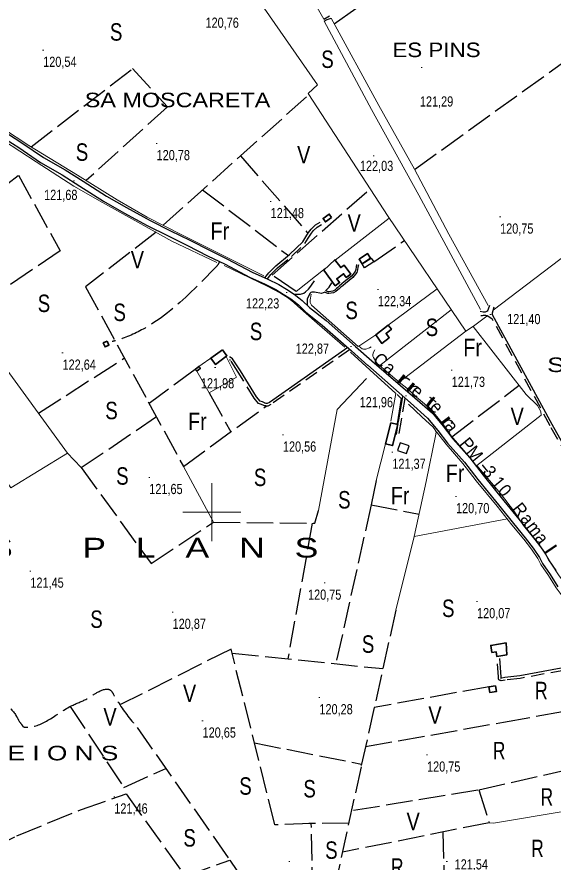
# Model space of a CAD drawing. Extents: x 483847 to 488453, y 4383581 to 4386795.
# Drawn here: x 486832 to 487293, y 4385199 to 4385926 of the extents above; entities that cross this region are included whole.
import ezdxf
from ezdxf.enums import TextEntityAlignment as Align

# ---------------------------------------------------------------- set-up
doc = ezdxf.new("R2010")
doc.units = 0
doc.header["$LTSCALE"] = 3.8
doc.linetypes.add('LONG_DASHED', pattern=[7.5, 6, -1.5])
doc.linetypes.add('MEDIUM_DASHED', pattern=[4.5, 3, -1.5])
for name, color, linetype, lineweight in [('1', 7, 'Continuous', 13), ('21', 7, 'Continuous', 25), ('25', 7, 'LONG_DASHED', 25), ('36', 7, 'Continuous', 25), ('38', 7, 'Continuous', 25), ('47', 7, 'Continuous', 35), ('51', 7, 'Continuous', 13), ('7', 7, 'Continuous', 13)]:
    doc.layers.add(name, color=color, linetype=linetype, lineweight=lineweight)
doc.layers.add('31', color=7, linetype='Continuous')
doc.layers.add('5', color=7, linetype='Continuous')

msp = doc.modelspace()

# ---------------------------------------------------------------- linework, layer by layer
at = {"layer": '1'}
for p, q in [((487000, 4385525), (487000, 4385475)), ((486975, 4385500), (487025, 4385500))]:
    msp.add_line(p, q, dxfattribs=at)
at = {"layer": '21'}
for points in [[(487129.02, 4385713.43), (487136.9, 4385718.34), (487139.03, 4385714.91), (487131.15, 4385710.01)], [(487159.52, 4385552.91), (487167.21, 4385550.27), (487169.48, 4385556.9), (487161.79, 4385559.54)]]:
    msp.add_lwpolyline(points, close=True, dxfattribs=at)
at = {"layer": '25'}
for p, q in [((487105.17, 4385919.43), (487269.58, 4386038.16)), ((487174.13, 4385794.46), (487349.09, 4385920.48)), ((486958.08, 4385746.45), (487083.45, 4385858.78)), ((487024.64, 4385806.09), (487082.56, 4385739.43)), ((486992.08, 4385776.91), (487065.7, 4385720.47)), ((487139.03, 4385714.91), (487165.39, 4385733.49)), ((486850.98, 4385584.87), (486924.84, 4385632.45)), ((486985.74, 4385622.61), (486946.13, 4385593.44)), ((487206.28, 4385564.77), (487263.94, 4385608.99)), ((486997.55, 4385602.35), (487016.29, 4385568.97)), ((487136.79, 4385506.19), (487106.51, 4385369.66)), ((487086.2, 4385490.55), (487065.31, 4385373.93)), ((487017.31, 4385378.9), (487146.88, 4385365.47)), ((487238.1, 4385349.91), (487139.48, 4385332.09)), ((486935.73, 4385315.02), (487015.67, 4385200.72)), ((487036.53, 4385301.71), (487128.68, 4385283.38)), ((487238.15, 4385233.1), (487112.13, 4385207.71)), ((487117.62, 4385232.82), (487083.23, 4385232.3)), ((487198.42, 4385225.1), (487200.16, 4385159.03))]:
    msp.add_line(p, q, dxfattribs=at)
for points in [[(486844.84, 4385813.88), (486931.75, 4385881.08), (486961.75, 4385848.31), (486892.08, 4385784.96)], [(486747.4, 4385723.47), (486833.87, 4385789.51), (486869.63, 4385724.39), (486789.62, 4385670.39), (486814.77, 4385634.54)], [(487072.33, 4385689.68), (487051.9, 4385703.62), (487136.05, 4385777.81)], [(486952.15, 4385740.4), (486891.4, 4385693.69), (486945.36, 4385594.85), (486975.56, 4385539.19), (487046.63, 4385591.15)], [(486875.73, 4385550.9), (486887.75, 4385538.2), (486952.31, 4385582.05)], [(486887.75, 4385538.2), (486947.87, 4385455.77), (487001.41, 4385491.3), (487088.39, 4385490.52), (487091.55, 4385501.51)], [(487141.29, 4385527.06), (487136.79, 4385506.19), (487177.97, 4385498.19)], [(487158, 4385415.69), (487128.16, 4385281.05), (487098.4, 4385144.93)], [(487087.4, 4385143.51), (487085.44, 4385232.37), (487054.06, 4385231.24), (487016.45, 4385382.3), (486921.53, 4385334.57)], [(487132.03, 4385298.48), (487250.64, 4385319.52), (487365.33, 4385340.15)], [(486878.27, 4385333.03), (486924.33, 4385263.26), (486960.38, 4385279.79)], [(487229.4, 4385261.37), (487345.71, 4385287.92), (487334.22, 4385334.55)], [(486784.88, 4385197.95), (486832.42, 4385221.88), (486887.14, 4385244.21), (486926.28, 4385257.91), (486977.19, 4385187.02), (487015.51, 4385200.95), (487056.56, 4385139.53)], [(487121.62, 4385243.78), (487229.4, 4385261.37), (487238.15, 4385233.1), (487238.15, 4385233.33)]]:
    msp.add_lwpolyline(points, dxfattribs=at)
at = {"layer": '36'}
for points in [[(486817.65, 4385823.74), (486834.02, 4385813.25), (486852.64, 4385800.54), (486871.33, 4385789.79), (486886.69, 4385780.11), (486906.79, 4385767.31), (486924.22, 4385757.28), (486944.54, 4385746.26), (486962.36, 4385737.33), (486978.95, 4385729.07), (486996.26, 4385720.26), (487011.28, 4385712.94), (487032.42, 4385701.79), (487045.82, 4385695.72), (487055.01, 4385691.14), (487061.37, 4385687.37), (487067.84, 4385683.2), (487071.58, 4385680.27), (487074.28, 4385678), (487080.56, 4385672.07), (487094.87, 4385660.71), (487120.03, 4385638.46), (487134.03, 4385626.1)], [(486820.36, 4385827.94), (486836.78, 4385817.42), (486855.3, 4385804.78), (486873.91, 4385794.07), (486889.37, 4385784.33), (486909.38, 4385771.58), (486926.66, 4385761.64), (486946.85, 4385750.69), (486964.59, 4385741.8), (486981.2, 4385733.53), (486998.49, 4385724.73), (487013.54, 4385717.39), (487034.62, 4385706.28), (487047.97, 4385700.24), (487057.41, 4385695.53), (487064, 4385691.62), (487070.75, 4385687.27), (487074.73, 4385684.15), (487077.6, 4385681.73), (487083.83, 4385675.85), (487098.08, 4385664.55), (487123.34, 4385642.2), (487137.34, 4385629.84)], [(487133.89, 4385626.23), (487170.51, 4385593.8), (487185.28, 4385580.75), (487194.21, 4385570.25), (487202.54, 4385559.33), (487217.08, 4385542.91), (487228.5, 4385527.97), (487246.35, 4385506.1), (487259.1, 4385490.16), (487269.28, 4385477.79), (487275.98, 4385469.12), (487281.5, 4385461), (487284.13, 4385455.86), (487290.6, 4385446.47), (487297.35, 4385435.87)], [(487137.34, 4385629.84), (487174.37, 4385598.25), (487189.49, 4385584.88), (487198.79, 4385573.94), (487207.09, 4385563.07), (487221.62, 4385546.65), (487233.12, 4385531.62), (487250.93, 4385509.8), (487263.67, 4385493.87), (487273.88, 4385481.46), (487280.75, 4385472.58), (487286.58, 4385464.01), (487289.2, 4385458.89), (487295.51, 4385449.72)]]:
    msp.add_lwpolyline(points, dxfattribs=at)
at = {"layer": '38'}
for p, q in [((487096.12, 4385923.65), (487101.02, 4385926.32)), ((487159.21, 4385572.82), (487158.23, 4385566.59))]:
    msp.add_line(p, q, dxfattribs=at)
at = {"layer": '38', "linetype": 'MEDIUM_DASHED'}
for points in [[(487096.46, 4385921.94), (487098.19, 4385922.89), (487102.43, 4385924.42)], [(487047.84, 4385700.3), (487050.6, 4385704.03), (487056.47, 4385709.95), (487068.29, 4385719.52), (487079.99, 4385730.82), (487082.8, 4385735.31), (487085.05, 4385738.96), (487087.07, 4385741.61), (487090.53, 4385744.98), (487094.19, 4385746.99)], [(487125.87, 4385712.43), (487125.54, 4385710.56), (487125.13, 4385708.21), (487124.88, 4385707.09), (487124.56, 4385706.02), (487121.19, 4385701.62), (487114.78, 4385696.53), (487112.73, 4385694.84), (487110.8, 4385693.32), (487110.11, 4385692.64), (487109.39, 4385691.87), (487108.18, 4385690.85), (487106.43, 4385689.45), (487104.48, 4385688.34), (487100.56, 4385687.73), (487099.49, 4385687.86), (487097.32, 4385688.7), (487096.92, 4385688.86)], [(487372.56, 4385428.3), (487290.65, 4385574.18), (487240.83, 4385666.1)], [(487118.13, 4385639.5), (487050.53, 4385592.33), (487047.98, 4385591.1), (487047, 4385591.1), (487046.25, 4385591.2), (487045.24, 4385591.37), (487044.7, 4385591.48), (487044.14, 4385591.79), (487043.12, 4385592.31), (487042.67, 4385592.51), (487040.14, 4385593.36), (487036.36, 4385597.82), (487022.62, 4385620.13), (487016.14, 4385630.15), (487015.17, 4385630.73), (487015.08, 4385630.73)], [(487165.7, 4385597.53), (487162.5, 4385578.88), (487160.51, 4385566.23)], [(487335.98, 4385370.16), (487264.94, 4385357.14), (487252.08, 4385355.53), (487248.57, 4385354.94), (487248.17, 4385355.16), (487247.23, 4385355.41), (487246.78, 4385355.74), (487246.6, 4385355.94), (487246.39, 4385356.49), (487246.18, 4385358.31), (487245.05, 4385373.95)]]:
    msp.add_lwpolyline(points, dxfattribs=at)
at = {"layer": '38'}
for points in [[(487045.63, 4385701.3), (487048.8, 4385705.58), (487054.88, 4385711.71), (487066.72, 4385721.29), (487078.13, 4385732.32), (487080.78, 4385736.56), (487083.1, 4385740.31), (487085.29, 4385743.19), (487089.11, 4385746.9), (487093.05, 4385749.07)], [(487124.33, 4385712.7), (487124, 4385710.83), (487123.6, 4385708.52), (487123.36, 4385707.49), (487123.14, 4385706.74), (487120.07, 4385702.73), (487113.8, 4385697.74), (487111.75, 4385696.05), (487109.77, 4385694.49), (487108.99, 4385693.74), (487108.31, 4385693.01), (487107.19, 4385692.06), (487105.55, 4385690.75), (487103.96, 4385689.84), (487100.53, 4385689.31), (487099.87, 4385689.39), (487097.89, 4385690.16), (487097.95, 4385690.14)], [(487070.82, 4385687.22), (487072.15, 4385687.2), (487075.37, 4385687.16), (487076.05, 4385687.15), (487078.91, 4385688.08), (487080.58, 4385689.18), (487083.09, 4385691.7), (487084.09, 4385693.03), (487087.61, 4385697.79), (487088.22, 4385698.68)], [(487097.95, 4385690.14), (487098.23, 4385690.66), (487099.07, 4385691.54), (487100.82, 4385693.17), (487102.98, 4385697.04)], [(487096.92, 4385688.86), (487094.07, 4385687.79), (487092.65, 4385688.11), (487089.73, 4385688.68), (487088.16, 4385689), (487087.63, 4385689.08), (487085.83, 4385688.96), (487084.92, 4385688.59), (487084.39, 4385688.08), (487081.77, 4385683.39), (487081.75, 4385681.89), (487081.73, 4385680.16), (487081.9, 4385677.68)], [(487230.64, 4385672.63), (487233.03, 4385672.07), (487235.21, 4385672.18), (487236.34, 4385672.54), (487236.95, 4385673.29), (487238.43, 4385677.02), (487238.89, 4385677.91)], [(487374.17, 4385429.43), (487292.36, 4385575.13), (487241.17, 4385669.57), (487241.11, 4385669.85), (487241.08, 4385671.09), (487242.47, 4385676.36)], [(487231.19, 4385669.02), (487232.39, 4385669.07), (487233.44, 4385669.13), (487233.97, 4385669.13), (487234.64, 4385669.12), (487235.39, 4385669.11), (487236.59, 4385668.86), (487237.04, 4385668.71), (487240.83, 4385666.1)], [(487116.82, 4385641.38), (487049.37, 4385594.31), (487047.46, 4385593.39), (487047.16, 4385593.39), (487046.59, 4385593.46), (487045.67, 4385593.61), (487045.5, 4385593.65), (487045.21, 4385593.81), (487044.11, 4385594.37), (487043.5, 4385594.64), (487041.47, 4385595.33), (487038.22, 4385599.16), (487024.55, 4385621.35), (487017.77, 4385631.83), (487015.8, 4385633.02), (487015.08, 4385633.02)], [(487163.67, 4385599.38), (487160.22, 4385579.25), (487159.6, 4385575.32)], [(487335.57, 4385372.41), (487264.59, 4385359.4), (487251.74, 4385357.79), (487248.98, 4385357.33), (487249.03, 4385357.3), (487248.23, 4385357.51), (487248.34, 4385357.43), (487248.59, 4385357.15), (487248.63, 4385357.05), (487248.46, 4385358.53), (487247.34, 4385374.11)]]:
    msp.add_lwpolyline(points, dxfattribs=at)
at = {"layer": '38', "linetype": 'LONG_DASHED'}
for points in [[(487006.37, 4385715.31), (487005.43, 4385712.99), (487004.14, 4385711.44), (486918.21, 4385647.61), (486914.36, 4385646.54)], [(486746.04, 4385447.1), (486749.62, 4385444.73), (486764.95, 4385419.9), (486780.94, 4385394.6), (486795.76, 4385376.38), (486800.03, 4385370.77), (486814.22, 4385350.23), (486822.65, 4385336.38), (486832.16, 4385324.46), (486835.16, 4385319.24), (486836.93, 4385316.89), (486837.74, 4385315.83), (486840.43, 4385315.19), (486842.53, 4385315.23), (486879.87, 4385333.83), (486893.31, 4385339.94), (486901.87, 4385345.22), (486912.92, 4385346.94), (486915.2, 4385343.83), (486931.15, 4385320.49), (486935.73, 4385315.02)]]:
    msp.add_spline(points, degree=3, dxfattribs=at)
at = {"layer": '47'}
for points in [[(487102.88, 4385753.09), (487097.58, 4385749.37), (487095.52, 4385752.3), (487100.82, 4385756.02)], [(487136.3, 4385718.32), (487129.02, 4385713.43), (487126.45, 4385717.26), (487133.73, 4385722.15)], [(487096.16, 4385708.02), (487105.94, 4385694.45), (487109.71, 4385697.18), (487107.28, 4385700.52), (487113.18, 4385704.82), (487115.47, 4385701.66), (487119.34, 4385704.47), (487113.64, 4385712.31), (487110.67, 4385710.15), (487105.76, 4385716.89)], [(487140.76, 4385652.38), (487151.46, 4385660.63), (487154.21, 4385657.05), (487149.61, 4385653.52), (487152.41, 4385649.85), (487145.99, 4385644.97)], [(486910.09, 4385646.83), (486906.72, 4385645.31), (486908.22, 4385641.98), (486911.59, 4385643.5)], [(487009.11, 4385639.56), (486999.13, 4385632.2), (487003, 4385626.96), (487012.98, 4385634.32)], [(486988.79, 4385625.22), (486985.74, 4385622.61), (486987.08, 4385621.04), (486990.13, 4385623.65)], [(487153.63, 4385576.78), (487149.13, 4385558.7), (487155.3, 4385557.17), (487159.8, 4385575.25)], [(487252.82, 4385387.54), (487239.66, 4385385.48), (487240.61, 4385379.36), (487244.16, 4385379.94), (487244.79, 4385376.03), (487253.46, 4385377.42)], [(487243.74, 4385350.83), (487238.09, 4385349.98), (487238.85, 4385344.9), (487244.5, 4385345.75)]]:
    msp.add_lwpolyline(points, close=True, dxfattribs=at)
at = {"layer": '51'}
for p, q in [((487096.12, 4385923.65), (487047.72, 4386008.39)), ((487105.98, 4385716.6), (487152.45, 4385752.6)), ((487072.33, 4385689.68), (487097.44, 4385709.21)), ((487151.46, 4385660.63), (487193.62, 4385691.81)), ((487205.71, 4385673.94), (487144.16, 4385625.94)), ((487218.16, 4385655.55), (487160.94, 4385611.53)), ((486988.79, 4385625.22), (487001.09, 4385633.65)), ((487149.13, 4385558.7), (487141.29, 4385527.06)), ((487001.43, 4385491.24), (486975.56, 4385539.19)), ((487173.7, 4385478.97), (487253.9, 4385494.16))]:
    msp.add_line(p, q, dxfattribs=at)
for points in [[(486987.93, 4386015.34), (487090.78, 4385867.1), (487082.8, 4385859.78), (487151.52, 4385753.97), (487218.16, 4385655.55), (487224.75, 4385659.88), (487236.21, 4385668.34)], [(487102.43, 4385924.42), (487143.5, 4385849.46), (487174.08, 4385794.54), (487203.67, 4385738.82), (487237.39, 4385677.63)], [(487343.8, 4385929.5), (487355.15, 4385910.13), (487367.07, 4385888.05), (487373.95, 4385876.55), (487383.48, 4385860.5), (487393.31, 4385844.9), (487403.47, 4385831.18), (487419.62, 4385806.26), (487370.46, 4385769.07), (487306.09, 4385722.42), (487241.54, 4385673.46)], [(487230.66, 4385674.13), (487177.82, 4385772.36), (487137, 4385846.03), (487096.46, 4385921.94)], [(487044.76, 4385703.05), (486974.88, 4385737.89), (486944.26, 4385753.49), (486918.51, 4385768.34), (486884.67, 4385789.61), (486842.79, 4385815.12), (486797.96, 4385844.35), (486758.67, 4385872.46), (486730.87, 4385896.04), (486723.09, 4385903.28)], [(486712.1, 4385900.94), (486727.9, 4385887.75), (486749.56, 4385870.11), (486770.56, 4385853.38), (486791.43, 4385838.82), (486820.94, 4385819.26), (486849.04, 4385800.85), (486881.54, 4385780.13), (486906.1, 4385766.12), (486936.47, 4385749.02), (486965.73, 4385732.92), (487004.18, 4385714.36)], [(487010.67, 4385711.79), (487047.48, 4385694.16), (487058.95, 4385688.14), (487065.8, 4385683.92), (487070.55, 4385680.17), (487073.87, 4385676.82), (487090.47, 4385662.25), (487114.27, 4385641.73)], [(487085.28, 4385687.39), (487084.63, 4385683.87), (487084.54, 4385682.45), (487084.53, 4385682.15), (487084.58, 4385680.05), (487084.65, 4385679.67), (487085.08, 4385678.84), (487085.67, 4385677.7), (487125.75, 4385642.32)], [(487224.35, 4385659.62), (487270.06, 4385601.15), (487279.83, 4385591.71), (487282.53, 4385586.34), (487282.94, 4385583.41), (487227.62, 4385540.08)], [(487136.78, 4385642), (487135.34, 4385641.12), (487132.25, 4385640.12), (487131.13, 4385640.06), (487130.38, 4385640.07), (487129.1, 4385640.39), (487126.13, 4385642.53), (487140.76, 4385652.38)], [(486802.29, 4385558.16), (486827.32, 4385520.98), (486876, 4385550.52), (486814.77, 4385634.54)], [(487012.17, 4385633.72), (487021.08, 4385615.9), (486997.55, 4385602.35), (486987.08, 4385621.04)], [(487119.01, 4385637.31), (487135.82, 4385622.21), (487158.19, 4385601.93), (487153.72, 4385578.06)], [(487139.97, 4385639.33), (487138.58, 4385636.8), (487138.33, 4385634.78), (487138.32, 4385634.1), (487138.75, 4385632.97), (487140.51, 4385629.87), (487142.13, 4385627.67), (487160.88, 4385611.57), (487168.9, 4385605.38), (487175.93, 4385598.82), (487182.75, 4385592.95), (487188.07, 4385587.32), (487191.92, 4385583.74), (487198.27, 4385576.07), (487205.55, 4385565.61), (487223.55, 4385544.64)], [(487132.71, 4385614.67), (487107.57, 4385588.17), (487091.55, 4385501.51)], [(487159.17, 4385575.8), (487162.56, 4385597.51), (487159.16, 4385601.16)], [(487169.02, 4385592.77), (487180.42, 4385581.95), (487190.12, 4385573.11), (487191.67, 4385570.91), (487192.4, 4385569.62), (487192.54, 4385569.32), (487192.61, 4385568.87), (487192.43, 4385566.92), (487184.2, 4385526.29), (487173.69, 4385478.95), (487158, 4385415.69)], [(487193.08, 4385568.89), (487201.2, 4385558.23), (487215.74, 4385541.81), (487227.14, 4385526.9), (487245.01, 4385505.01), (487257.76, 4385489.07), (487267.93, 4385476.71), (487274.58, 4385468.1), (487280.01, 4385460.12), (487282.64, 4385454.97), (487289.16, 4385445.51), (487295.92, 4385434.89), (487302.64, 4385425.76), (487308.46, 4385417.71), (487316.23, 4385407.59), (487333.42, 4385386.24), (487334.4, 4385385.06)], [(487227.71, 4385540.15), (487248.05, 4385515.93), (487259.91, 4385500.15), (487267.85, 4385488.55), (487276.4, 4385477.93), (487282.66, 4385469.88), (487287.14, 4385462.99), (487291.76, 4385455.35), (487298.29, 4385445.12), (487306.03, 4385435.18), (487310.64, 4385427.54), (487327.1, 4385408.39), (487330.85, 4385402.93)], [(487238.15, 4385233.1), (487241.9, 4385232.68), (487370.36, 4385254.3)]]:
    msp.add_lwpolyline(points, dxfattribs=at)
at = {"layer": '7'}
for p, q in [((486854.57, 4385896.96), (486855.57, 4385896.96)), ((487179.72, 4385882.17), (487180.72, 4385882.17)), ((486952.02, 4385816.78), (486953.02, 4385816.78)), ((487138.56, 4385806), (487139.56, 4385806)), ((486881.1, 4385784.78), (486882.1, 4385784.78)), ((487049.98, 4385766.98), (487050.98, 4385766.98)), ((487247.13, 4385753.65), (487248.13, 4385753.65)), ((487142.16, 4385691.29), (487143.16, 4385691.29)), ((487063.71, 4385688.67), (487064.71, 4385688.67)), ((487238.88, 4385669.72), (487239.88, 4385669.72)), ((487119.1, 4385642.4), (487120.1, 4385642.4)), ((486871.18, 4385636.72), (486872.18, 4385636.72)), ((487002.31, 4385624.11), (487003.31, 4385624.11)), ((487205.55, 4385621.95), (487206.55, 4385621.95)), ((487166.29, 4385599.93), (487167.29, 4385599.93)), ((487060.54, 4385566.33), (487061.54, 4385566.33)), ((487154.57, 4385551.55), (487155.57, 4385551.55)), ((486945.73, 4385529.85), (486946.73, 4385529.85)), ((487209.25, 4385513.4), (487210.25, 4385513.4)), ((486843.58, 4385449.38), (486844.58, 4385449.38)), ((487096.38, 4385439.08), (487097.38, 4385439.08)), ((487227.32, 4385423.17), (487228.32, 4385423.17)), ((486965.76, 4385414.01), (486966.76, 4385414.01)), ((487091.89, 4385340.62), (487092.89, 4385340.62)), ((486991.51, 4385320.6), (486992.51, 4385320.6)), ((487184.38, 4385291.35), (487185.38, 4385291.35)), ((486915.69, 4385255.35), (486916.69, 4385255.35)), ((487066.09, 4385199.77), (487067.09, 4385199.77)), ((487201.38, 4385199.71), (487202.38, 4385199.71))]:
    msp.add_line(p, q, dxfattribs=at)

# ---------------------------------------------------------------- texts
at = {"layer": '31'}
for s, width, p in [('S', 0.8, (486917.78, 4385905.09)), ('S', 0.8, (487099.35, 4385881.65)), ('S', 0.8, (486888.41, 4385801.85)), ('V', 0.85, (487078.93, 4385799.58)), ('V', 0.85, (487122.27, 4385740.98)), ('Fr', 0.85, (487006.81, 4385733.99)), ('V', 0.85, (486936.02, 4385709.34)), ('S', 0.8, (486855.71, 4385671.88)), ('S', 0.8, (486920.79, 4385664.16)), ('S', 0.8, (487120.03, 4385665.81)), ('S', 0.8, (487037.93, 4385647.76)), ('S', 0.8, (487189.04, 4385651.27)), ('Fr', 0.85, (487224.05, 4385633.98)), ('S', 0.8, (486913.77, 4385579.78)), ('V', 0.85, (487262.34, 4385574.74)), ('Fr', 0.85, (486987.56, 4385570.41)), ('S', 0.8, (486923.14, 4385523.53)), ('Fr', 0.85, (487208.95, 4385525.87)), ('S', 0.8, (487041.45, 4385522.36)), ('S', 0.8, (487113.79, 4385503.09)), ('Fr', 0.85, (487161.72, 4385506.69)), ('S', 0.8, (487203.09, 4385409.85)), ('S', 0.8, (486900.88, 4385400.48)), ('S', 0.8, (487134.21, 4385379.09)), ('V', 0.85, (486980.85, 4385336.82)), ('R', 0.75, (487283.08, 4385339.16)), ('V', 0.85, (486912.49, 4385316.61)), ('V', 0.85, (487191.7, 4385318.06)), ('R', 0.75, (487246.77, 4385287.59)), ('S', 0.8, (487028.89, 4385257.12)), ('S', 0.8, (487083.95, 4385254.78)), ('R', 0.75, (487287.77, 4385247.75)), ('V', 0.85, (487172.96, 4385226.65)), ('S', 0.8, (486980.85, 4385212.59)), ('R', 0.75, (487279.73, 4385203.49)), ('S', 0.8, (487102.68, 4385202.04)), ('R', 0.75, (487159.24, 4385187.51))]:
    msp.add_text(s, height=15, dxfattribs=dict(at, width=width)).set_placement(p, align=Align.CENTER)
at = {"layer": '5'}
for s, height, width, p in [('ES PINS', 12.5, 1.15, (487155.06, 4385890.96)), ('SA MOSCARETA', 12.5, 1.2, (486890.81, 4385847.88)), ("S ' A V E N C", 12.49, 1.35, (487288.03, 4385620.33)), ('E   S       P   L   A   N   S', 16.99, 1.35, (486762.5, 4385460.91)), ('E S   T E I O N S', 12.49, 1.35, (486749.26, 4385286.68))]:
    msp.add_text(s, height=height, dxfattribs=dict(at, width=width)).set_placement(p)
for s, rotation, width, p in [('C', 320.776, 0.95, (487141.51, 4385626.4)), ('a', 320.776, 0.95, (487149.47, 4385619.91)), ('r', 320.776, 2.1, (487161.54, 4385610.06)), ('r', 319.069, 2.2, (487169.52, 4385603.09)), ('e', 319.069, 0.95, (487173.16, 4385599.95)), ('t', 322.286, 2, (487185.06, 4385590.41)), ('e', 309.779, 0.95, (487189.12, 4385586.9)), ('r', 306.855, 2, (487198.48, 4385575)), ('a', 306.855, 0.95, (487201.71, 4385570.69)), ('P', 309.109, 0.95, (487215.24, 4385554.89)), ('M', 309.109, 0.95, (487221.68, 4385546.94)), ('-', 309.109, 2.1, (487231.38, 4385535.01)), ('3', 309.109, 0.95, (487234.44, 4385531.27)), ('1', 309.109, 0.95, (487241.94, 4385522.05)), ('0', 308.405, 0.95, (487247.44, 4385515.23)), ('R', 308.405, 0.95, (487260.53, 4385498.72)), ('a', 308.405, 0.95, (487266.76, 4385490.86)), ('m', 306.298, 0.95, (487273.13, 4385482.56)), ('a', 306.298, 0.95, (487279.14, 4385474.39)), ('l', 304.153, 1.45, (487286.48, 4385465))]:
    msp.add_text(s, height=10.99, rotation=rotation, dxfattribs=dict(at, width=width)).set_placement(p, align=Align.CENTER)
at = {"layer": '7', "width": 0.8}
for s, p in [('120,76', (486994.52, 4385916.16)), ('120,54', (486855.07, 4385882.59)), ('121,29', (487178.73, 4385848.49)), ('120,78', (486952.52, 4385802.41)), ('122,03', (487127.18, 4385793.12)), ('121,68', (486855.86, 4385768.2)), ('121,48', (487050.48, 4385752.61)), ('120,75', (487247.63, 4385739.28)), ('122,23', (487029.29, 4385674.98)), ('122,34', (487142.66, 4385676.92)), ('121,40', (487253.69, 4385661.49)), ('122,87', (487072.03, 4385636.1)), ('122,64', (486871.68, 4385622.35)), ('121,98', (486990.55, 4385606.33)), ('121,73', (487206.05, 4385607.58)), ('121,96', (487126.99, 4385590.08)), ('120,56', (487061.04, 4385551.96)), ('121,37', (487155.07, 4385537.18)), ('121,65', (486946.23, 4385515.48)), ('120,70', (487209.75, 4385499.03)), ('121,45', (486844.08, 4385435.01)), ('120,75', (487082.62, 4385424.71)), ('120,07', (487227.82, 4385408.8)), ('120,87', (486966.26, 4385399.64)), ('120,28', (487092.39, 4385326.25)), ('120,65', (486992.01, 4385306.23)), ('120,75', (487184.88, 4385276.98)), ('121,46', (486916.19, 4385240.98)), ('121,54', (487208.57, 4385192.92))]:
    msp.add_text(s, height=8.75, dxfattribs=at).set_placement(p)

doc.saveas('drawing.dxf')
